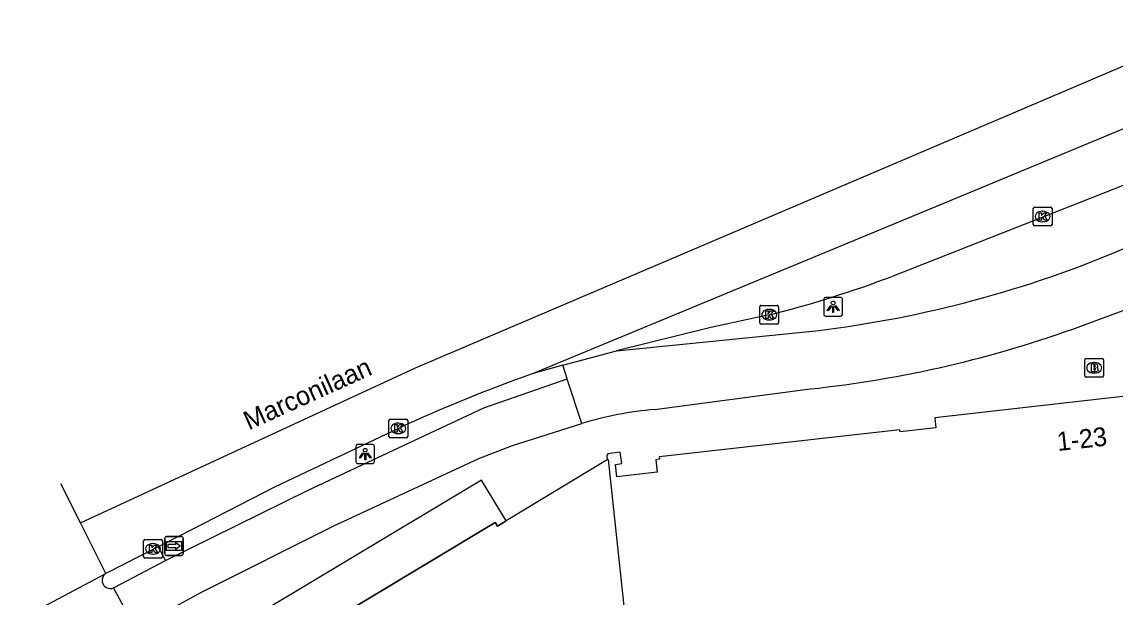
# Model space of a CAD drawing. Extents: x 159888 to 160757, y 384031 to 384746.
# Drawn here: x 160280.7 to 160338.9, y 384706.5 to 384737.1 of the extents above; entities that cross this region are included whole.
import ezdxf

# ---------------------------------------------------------------- set-up
doc = ezdxf.new("R2010")
doc.units = 0
for name, color, linetype in [('IMGEO_Brandkraan', 7, 'Continuous'), ('IMGEO_Fietspad_gesloten', 7, 'Continuous'), ('IMGEO_Fietspad_open', 7, 'Continuous'), ('IMGEO_Kolk', 7, 'Continuous'), ('IMGEO_Lichtpunt', 7, 'Continuous'), ('IMGEO_Openbare_ruimte_label', 7, 'Continuous'), ('IMGEO_Pand', 7, 'Continuous'), ('IMGEO_Pand_nummerreeks', 7, 'Continuous'), ('IMGEO_Pand_overbouw', 7, 'Continuous'), ('IMGEO_Rijbaan_regionaal_gesloten', 7, 'Continuous'), ('IMGEO_Verkeerseiland_open', 7, 'Continuous'), ('IMGEO_Wegwijzer', 7, 'Continuous')]:
    doc.layers.add(name, color=color, linetype=linetype)

msp = doc.modelspace()

# ---------------------------------------------------------------- linework, layer by layer
at = {"layer": 'IMGEO_Brandkraan'}
for p, q in [((160337.295, 384718.299), (160337.295, 384719.151)), ((160337.37, 384719.225), (160338.222, 384719.225)), ((160337.783, 384719.005), (160337.808, 384719.005)), ((160338.296, 384719.151), (160338.296, 384718.299)), ((160337.806, 384718.445), (160337.781, 384718.445)), ((160338.222, 384718.225), (160337.37, 384718.225))]:
    msp.add_line(p, q, dxfattribs=at)
for points in [[(160337.295, 384718.299), (160337.295, 384719.151)], [(160337.37, 384719.225), (160338.222, 384719.225)], [(160338.296, 384719.151), (160338.296, 384718.299)], [(160337.643, 384718.925), (160337.643, 384718.525), (160337.856, 384718.525)], [(160337.874, 384718.925), (160337.643, 384718.925)], [(160337.822, 384718.844), (160337.768, 384718.844), (160337.768, 384718.768)], [(160337.768, 384718.768), (160337.821, 384718.768)], [(160337.83, 384718.692), (160337.768, 384718.692), (160337.768, 384718.611)], [(160337.768, 384718.611), (160337.83, 384718.611)], [(160338.222, 384718.225), (160337.37, 384718.225)]]:
    msp.add_lwpolyline(points, dxfattribs=at)
for centre, radius, start, end in [((160337.372, 384719.149), 0.0765, 91.55205, 178.44795), ((160337.372, 384719.149), 0.0765, 91.55205, 178.44795), ((160338.22, 384719.149), 0.0765, 1.55205, 88.44795), ((160338.22, 384719.149), 0.0765, 1.55205, 88.44795), ((160337.823, 384718.806), 0.0379, 267.82845, 90.93552), ((160337.831, 384718.651), 0.0404, 269.87594, 90.50774), ((160337.862, 384718.776), 0.251, 268.66757, 293.53466), ((160337.878, 384718.78), 0.145, 59.4692, 91.53667), ((160337.903, 384718.827), 0.0922, 285.51372, 58.15012), ((160337.908, 384718.635), 0.105, 301.31148, 78.98903), ((160337.372, 384718.301), 0.0765, 181.55205, 268.44795), ((160337.372, 384718.301), 0.0765, 181.55205, 268.44795), ((160338.22, 384718.301), 0.0765, 271.55205, 358.44795), ((160338.22, 384718.301), 0.0765, 271.55205, 358.44795)]:
    msp.add_arc(centre, radius, start, end, dxfattribs=at)
for centre, major_axis, ratio, start_param, end_param in [((160337.782, 384718.725), (-0.387, 0.002), 0.722429, 4.712389, 7.853982), ((160337.807, 384718.725), (-0.39, 0.002), 0.717154, 1.570796, 4.712389)]:
    msp.add_ellipse(centre, major_axis=major_axis, ratio=ratio, start_param=start_param, end_param=end_param, dxfattribs=at)
at = {"layer": 'IMGEO_Fietspad_gesloten'}
for points in [[(160337.09, 384720.945), (160341.052, 384722.406), (160357.013, 384728.648)], [(160312.369, 384719.623), (160323.136, 384720.716)], [(160309.747, 384718.135), (160309.508, 384718.868)], [(160310.519, 384715.769), (160309.766, 384718.077), (160309.747, 384718.135)], [(160314.399, 384716.51), (160322.684, 384717.601)], [(160286.756, 384704.882), (160285.599, 384707.015)]]:
    msp.add_lwpolyline(points, dxfattribs=at)
for centre, radius, start, end in [((160315.797, 384780.561), 60.293, 276.99185, 293.01548), ((160316.159, 384778.414), 61.162, 276.12431, 290.01244), ((160316.084, 384697.158), 19.425, 94.97647, 106.64776), ((160285.427, 384707.424), 0.444, 124.1393, 190.14745), ((160285.426, 384707.422), 0.442, 189.86954, 293.08106)]:
    msp.add_arc(centre, radius, start, end, dxfattribs=at)
at = {"layer": 'IMGEO_Fietspad_open'}
for points in [[(160288.368, 384708.476), (160295.949, 384712.224), (160305.313, 384716.598), (160309.747, 384718.135)], [(160286.756, 384704.882), (160290.283, 384706.796), (160297.321, 384710.322), (160305.048, 384713.91), (160306.836, 384714.587), (160310.519, 384715.769)], [(160285.599, 384707.015), (160285.632, 384707.031), (160288.368, 384708.476)]]:
    msp.add_lwpolyline(points, dxfattribs=at)
at = {"layer": 'IMGEO_Kolk'}
for p, q in [((160334.551, 384726.348), (160334.551, 384727.2)), ((160334.626, 384727.274), (160335.478, 384727.274)), ((160335.552, 384727.2), (160335.552, 384726.348)), ((160335.039, 384727.054), (160335.064, 384727.054)), ((160335.478, 384726.274), (160334.626, 384726.274)), ((160335.062, 384726.494), (160335.037, 384726.494)), ((160319.998, 384721.125), (160319.998, 384721.977)), ((160320.073, 384722.051), (160320.925, 384722.051)), ((160320.999, 384721.977), (160320.999, 384721.125)), ((160320.486, 384721.831), (160320.511, 384721.831)), ((160320.925, 384721.051), (160320.073, 384721.051)), ((160320.509, 384721.271), (160320.484, 384721.271)), ((160300.255, 384715.077), (160300.255, 384715.929)), ((160300.33, 384716.003), (160301.182, 384716.003)), ((160300.743, 384715.783), (160300.768, 384715.783)), ((160301.256, 384715.929), (160301.256, 384715.077)), ((160301.182, 384715.003), (160300.33, 384715.003)), ((160300.766, 384715.223), (160300.741, 384715.223)), ((160287.195, 384708.666), (160287.195, 384709.518)), ((160287.27, 384709.592), (160288.122, 384709.592)), ((160287.683, 384709.372), (160287.708, 384709.372)), ((160288.196, 384709.518), (160288.196, 384708.666)), ((160288.122, 384708.592), (160287.27, 384708.592)), ((160287.706, 384708.812), (160287.681, 384708.812))]:
    msp.add_line(p, q, dxfattribs=at)
for points in [[(160334.551, 384726.348), (160334.551, 384727.2)], [(160334.626, 384727.274), (160335.478, 384727.274)], [(160335.552, 384727.2), (160335.552, 384726.348)], [(160334.872, 384726.974), (160334.995, 384726.974), (160334.995, 384726.823), (160335.125, 384726.974), (160335.289, 384726.974), (160335.143, 384726.823), (160335.296, 384726.574), (160335.144, 384726.574), (160335.059, 384726.738), (160334.995, 384726.671), (160334.995, 384726.574), (160334.872, 384726.574), (160334.872, 384726.974)], [(160335.478, 384726.274), (160334.626, 384726.274)], [(160319.998, 384721.125), (160319.998, 384721.977)], [(160320.073, 384722.051), (160320.925, 384722.051)], [(160320.999, 384721.977), (160320.999, 384721.125)], [(160320.319, 384721.751), (160320.442, 384721.751), (160320.442, 384721.6), (160320.572, 384721.751), (160320.736, 384721.751), (160320.59, 384721.6), (160320.743, 384721.351), (160320.591, 384721.351), (160320.506, 384721.515), (160320.442, 384721.448), (160320.442, 384721.351), (160320.319, 384721.351), (160320.319, 384721.751)], [(160320.925, 384721.051), (160320.073, 384721.051)], [(160300.255, 384715.077), (160300.255, 384715.929)], [(160300.33, 384716.003), (160301.182, 384716.003)], [(160300.576, 384715.703), (160300.699, 384715.703), (160300.699, 384715.552), (160300.829, 384715.703), (160300.993, 384715.703), (160300.847, 384715.552), (160301, 384715.303), (160300.848, 384715.303), (160300.763, 384715.467), (160300.699, 384715.4), (160300.699, 384715.303), (160300.576, 384715.303), (160300.576, 384715.703)], [(160301.256, 384715.929), (160301.256, 384715.077)], [(160301.182, 384715.003), (160300.33, 384715.003)], [(160287.195, 384708.666), (160287.195, 384709.518)], [(160287.27, 384709.592), (160288.122, 384709.592)], [(160287.516, 384709.292), (160287.639, 384709.292), (160287.639, 384709.141), (160287.769, 384709.292), (160287.933, 384709.292), (160287.787, 384709.141), (160287.94, 384708.892), (160287.788, 384708.892), (160287.703, 384709.056), (160287.639, 384708.989), (160287.639, 384708.892), (160287.516, 384708.892), (160287.516, 384709.292)], [(160288.196, 384709.518), (160288.196, 384708.666)], [(160288.122, 384708.592), (160287.27, 384708.592)]]:
    msp.add_lwpolyline(points, dxfattribs=at)
for centre, start, end in [((160334.628, 384727.198), 91.55205, 178.44795), ((160334.628, 384727.198), 91.55205, 178.44795), ((160335.476, 384727.198), 1.55205, 88.44795), ((160335.476, 384727.198), 1.55205, 88.44795), ((160334.628, 384726.35), 181.55205, 268.44795), ((160334.628, 384726.35), 181.55205, 268.44795), ((160335.476, 384726.35), 271.55205, 358.44795), ((160335.476, 384726.35), 271.55205, 358.44795), ((160320.075, 384721.975), 91.55205, 178.44795), ((160320.075, 384721.975), 91.55205, 178.44795), ((160320.923, 384721.975), 1.55205, 88.44795), ((160320.923, 384721.975), 1.55205, 88.44795), ((160320.075, 384721.127), 181.55205, 268.44795), ((160320.075, 384721.127), 181.55205, 268.44795), ((160320.923, 384721.127), 271.55205, 358.44795), ((160320.923, 384721.127), 271.55205, 358.44795), ((160300.332, 384715.927), 91.55205, 178.44795), ((160300.332, 384715.927), 91.55205, 178.44795), ((160301.18, 384715.927), 1.55205, 88.44795), ((160301.18, 384715.927), 1.55205, 88.44795), ((160300.332, 384715.079), 181.55205, 268.44795), ((160300.332, 384715.079), 181.55205, 268.44795), ((160301.18, 384715.079), 271.55205, 358.44795), ((160301.18, 384715.079), 271.55205, 358.44795), ((160287.272, 384709.516), 91.55205, 178.44795), ((160287.272, 384709.516), 91.55205, 178.44795), ((160288.12, 384709.516), 1.55205, 88.44795), ((160288.12, 384709.516), 1.55205, 88.44795), ((160287.272, 384708.668), 181.55205, 268.44795), ((160287.272, 384708.668), 181.55205, 268.44795), ((160288.12, 384708.668), 271.55205, 358.44795), ((160288.12, 384708.668), 271.55205, 358.44795)]:
    msp.add_arc(centre, 0.0765, start, end, dxfattribs=at)
for centre, major_axis, ratio, start_param, end_param in [((160335.038, 384726.774), (-0.387, 0.002), 0.722429, 4.712389, 7.853982), ((160335.063, 384726.774), (-0.39, 0.002), 0.717154, 1.570796, 4.712389), ((160320.485, 384721.551), (-0.387, 0.002), 0.722429, 4.712389, 7.853982), ((160320.51, 384721.551), (-0.39, 0.002), 0.717154, 1.570796, 4.712389), ((160300.742, 384715.503), (-0.387, 0.002), 0.722429, 4.712389, 7.853982), ((160300.767, 384715.503), (-0.39, 0.002), 0.717154, 1.570796, 4.712389), ((160287.682, 384709.092), (-0.387, 0.002), 0.722429, 4.712389, 7.853982), ((160287.707, 384709.092), (-0.39, 0.002), 0.717154, 1.570796, 4.712389)]:
    msp.add_ellipse(centre, major_axis=major_axis, ratio=ratio, start_param=start_param, end_param=end_param, dxfattribs=at)
at = {"layer": 'IMGEO_Lichtpunt'}
for p, q in [((160323.402, 384722.377), (160323.402, 384721.57)), ((160323.402, 384722.377), (160323.402, 384721.57)), ((160324.304, 384722.472), (160323.496, 384722.472)), ((160324.304, 384722.472), (160323.496, 384722.472)), ((160324.398, 384721.57), (160324.398, 384722.377)), ((160324.398, 384721.57), (160324.398, 384722.377)), ((160323.496, 384721.476), (160324.304, 384721.476)), ((160323.496, 384721.476), (160324.304, 384721.476)), ((160298.495, 384714.545), (160298.495, 384713.738)), ((160298.495, 384714.545), (160298.495, 384713.738)), ((160299.397, 384714.64), (160298.589, 384714.64)), ((160299.397, 384714.64), (160298.589, 384714.64)), ((160299.491, 384713.738), (160299.491, 384714.545)), ((160299.491, 384713.738), (160299.491, 384714.545)), ((160298.589, 384713.644), (160299.397, 384713.644)), ((160298.589, 384713.644), (160299.397, 384713.644))]:
    msp.add_line(p, q, dxfattribs=at)
for points in [[(160323.776, 384722.041), (160323.815, 384722.013), (160323.627, 384721.751), (160323.589, 384721.778), (160323.776, 384722.041)], [(160323.878, 384721.993), (160323.925, 384721.993), (160323.925, 384721.671), (160323.878, 384721.671), (160323.878, 384721.993)], [(160323.988, 384722.013), (160324.026, 384722.04), (160324.213, 384721.778), (160324.174, 384721.75), (160323.988, 384722.013)], [(160298.869, 384714.209), (160298.908, 384714.181), (160298.72, 384713.919), (160298.682, 384713.946), (160298.869, 384714.209)], [(160298.971, 384714.161), (160299.018, 384714.161), (160299.018, 384713.839), (160298.971, 384713.839), (160298.971, 384714.161)], [(160299.081, 384714.181), (160299.119, 384714.208), (160299.306, 384713.946), (160299.267, 384713.918), (160299.081, 384714.181)]]:
    msp.add_lwpolyline(points, dxfattribs=at)
for centre in [(160323.901, 384722.175), (160298.994, 384714.343)]:
    msp.add_circle(centre, 0.0994, dxfattribs=at)
for centre, start, end in [((160323.496, 384722.377), 90, 180), ((160323.496, 384722.377), 90, 180), ((160324.304, 384722.377), 0, 90), ((160324.304, 384722.377), 0, 90), ((160323.496, 384721.57), 180, 270), ((160323.496, 384721.57), 180, 270), ((160324.304, 384721.57), 270, 0), ((160324.304, 384721.57), 270, 360), ((160298.589, 384714.545), 90, 180), ((160298.589, 384714.545), 90, 180), ((160299.397, 384714.545), 0, 90), ((160299.397, 384714.545), 0, 90), ((160298.589, 384713.738), 180, 270), ((160298.589, 384713.738), 180, 270), ((160299.397, 384713.738), 270, 0), ((160299.397, 384713.738), 270, 360)]:
    msp.add_arc(centre, 0.0946, start, end, dxfattribs=at)
at = {"layer": 'IMGEO_Pand'}
for points in [[(160345.404, 384717.89), (160329.306, 384716.072), (160329.365, 384715.528), (160327.461, 384715.327), (160327.45, 384715.432), (160314.646, 384713.989), (160314.659, 384713.86), (160314.461, 384713.839), (160314.534, 384713.174), (160312.385, 384712.929), (160312.312, 384713.591), (160312.65, 384713.629), (160312.566, 384714.242), (160311.892, 384714.151), (160311.9, 384714.092), (160311.85, 384714.085), (160311.878, 384713.826)], [(160311.878, 384713.826), (160306.488, 384710.58), (160306.026, 384710.302), (160305.908, 384710.497), (160288.618, 384700.103)], [(160311.878, 384713.826), (160311.916, 384713.849), (160312.906, 384704.717), (160316.697, 384698.458)]]:
    msp.add_lwpolyline(points, dxfattribs=at)
at = {"layer": 'IMGEO_Pand_overbouw'}
msp.add_lwpolyline([(160305.908, 384710.497), (160306.026, 384710.302), (160306.488, 384710.58), (160305.183, 384712.755), (160284.318, 384700.24), (160291.25, 384688.683), (160293.052, 384689.764), (160288.096, 384698.008), (160288.618, 384700.103)], close=True, dxfattribs=at)
at = {"layer": 'IMGEO_Rijbaan_regionaal_gesloten'}
for points in [[(160283.838, 384710.473), (160301.676, 384718.728), (160344.847, 384737.132)], [(160346.837, 384734.545), (160325.71, 384725.781), (160307.94, 384718.42)], [(160348.201, 384731.929), (160327.033, 384723.591)], [(160320.499, 384721.551), (160317.397, 384720.875), (160312.369, 384719.623)], [(160309.508, 384718.868), (160312.369, 384719.623)], [(160307.94, 384718.42), (160306.746, 384717.99), (160305.559, 384717.542)], [(160309.508, 384718.868), (160307.94, 384718.42)], [(160300.756, 384715.503), (160294.193, 384712.402), (160289.09, 384709.774), (160287.969, 384709.211)], [(160283.838, 384710.473), (160282.797, 384712.557)], [(160285.178, 384707.792), (160283.838, 384710.473)], [(160287.969, 384709.211), (160285.178, 384707.792)], [(160280.716, 384705.414), (160285.178, 384707.792)]]:
    msp.add_lwpolyline(points, dxfattribs=at)
for centre, radius, start, end in [((160307.042, 384776.137), 56.22, 283.84888, 290.82921), ((160334.9, 384641.752), 81.271, 111.16289, 114.84211)]:
    msp.add_arc(centre, radius, start, end, dxfattribs=at)
at = {"layer": 'IMGEO_Verkeerseiland_open'}
msp.add_lwpolyline([(160287.969, 384709.211), (160288.368, 384708.476)], dxfattribs=at)
at = {"layer": 'IMGEO_Wegwijzer'}
for p, q in [((160288.418, 384709.748), (160289.208, 384709.748)), ((160289.208, 384709.748), (160288.418, 384709.748)), ((160288.318, 384708.848), (160288.318, 384709.648)), ((160288.318, 384709.648), (160288.318, 384708.848)), ((160289.308, 384709.648), (160289.308, 384708.848)), ((160289.308, 384708.848), (160289.308, 384709.648)), ((160289.208, 384708.748), (160288.418, 384708.748)), ((160288.418, 384708.748), (160289.208, 384708.748))]:
    msp.add_line(p, q, dxfattribs=at)
for points in [[(160288.419, 384709.48), (160289.207, 384709.48), (160289.207, 384709.016), (160288.419, 384709.016), (160288.419, 384709.48)], [(160288.484, 384709.332), (160288.484, 384709.248), (160288.484, 384709.164), (160288.895, 384709.164), (160288.895, 384709.081), (160289.142, 384709.248), (160288.895, 384709.415), (160288.895, 384709.332), (160288.484, 384709.332)]]:
    msp.add_lwpolyline(points, dxfattribs=at)
for centre, start, end in [((160288.418, 384709.648), 90, 180), ((160288.418, 384709.648), 90, 180), ((160289.208, 384709.648), 0, 90), ((160289.208, 384709.648), 360, 90), ((160288.418, 384708.848), 180, 270), ((160288.418, 384708.848), 180, 270), ((160289.208, 384708.848), 270, 0), ((160289.208, 384708.848), 270, 0)]:
    msp.add_arc(centre, 0.1, start, end, dxfattribs=at)

# ---------------------------------------------------------------- texts
at = {"layer": 'IMGEO_Openbare_ruimte_label'}
msp.add_text('Marconilaan', height=1, rotation=24.33487, dxfattribs=at).set_placement((160292.799, 384715.397))
at = {"layer": 'IMGEO_Pand_nummerreeks'}
msp.add_text('1-23', height=1, rotation=6.44578, dxfattribs=at).set_placement((160335.864, 384714.296))

doc.saveas('drawing.dxf')
